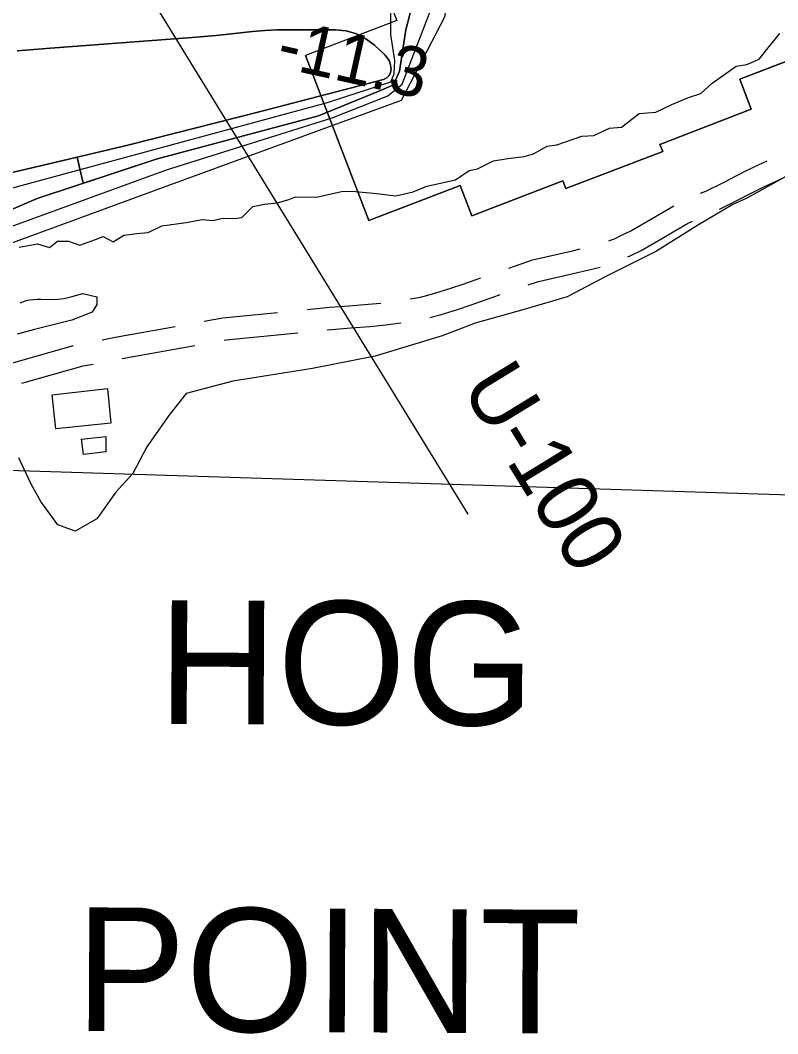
# Model space of a CAD drawing. Extents: x 3161615 to 3199515, y 867541 to 892976.
# Drawn here: x 3188527 to 3189551, y 876888 to 878257 of the extents above; entities that cross this region are included whole.
import ezdxf

# ---------------------------------------------------------------- set-up
doc = ezdxf.new("R2010")
doc.units = 0
for name, color, linetype in [('V-BLDG-OTLN', 7, 'Continuous'), ('V-RIVR-EDGE', 7, 'Continuous'), ('V-RIVR-RANG', 7, 'Continuous'), ('V-RIVR-RANG-IDEN', 7, 'Continuous'), ('V-ROAD-CNTR', 7, 'Continuous'), ('V-RRAP-RVMT', 7, 'Continuous'), ('V-SITE-VEGE', 7, 'Continuous'), ('V-TOPO-DPTH', 7, 'Continuous'), ('V-TOPO-GNAM-IDEN', 7, 'Continuous'), ('V-TOPO-MINR', 7, 'Continuous'), ('V-TOPO-WATR', 7, 'Continuous')]:
    doc.layers.add(name, color=color, linetype=linetype)

msp = doc.modelspace()

# ---------------------------------------------------------------- linework, layer by layer
at = {"layer": 'V-BLDG-OTLN'}
for points in [[(3188645.4, 877759.4), (3188649.8, 877713), (3188575.5, 877705.3), (3188570.5, 877751)], [(3188610, 877691), (3188643.2, 877695), (3188643, 877674.3), (3188612.7, 877670.3)]]:
    msp.add_lwpolyline(points, close=True, dxfattribs=at)
at = {"layer": 'V-RIVR-EDGE'}
for points in [[(3189302.3, 878101.3), (3189323.3, 878111.2), (3189339.5, 878112.6), (3189363.4, 878131.2), (3189385.8, 878132.6), (3189407.8, 878143), (3189430.2, 878152.5), (3189446.9, 878158.2), (3189462.2, 878171.9), (3189494.7, 878194.8), (3189509, 878197.1), (3189525.7, 878204.2), (3189537.7, 878219.9), (3189553.5, 878239)], [(3188526.1, 877950.6), (3188550.9, 877954.8), (3188567.1, 877950), (3188577.6, 877958.6), (3188592.8, 877958.5), (3188608.1, 877953.3), (3188629.1, 877960.8), (3188639.6, 877965.1), (3188652.9, 877957.9), (3188667.3, 877966.9), (3188684.9, 877968.8), (3188700.2, 877970.2), (3188718.8, 877979.2), (3188751.7, 877983.9), (3188773.2, 877987.7), (3188787.5, 877986.7), (3188801.3, 877989.5), (3188817.1, 877989), (3188826.6, 877990.4), (3188841.4, 878005.6), (3188857.6, 878008.4), (3188874.8, 878010.3), (3188890.1, 878015), (3188899.2, 878018.4), (3188927.8, 878017.8), (3188961.6, 878025.8), (3188975.9, 878026.3), (3189008.8, 878022.9), (3189034.6, 878019.9), (3189058, 878025.1), (3189076.6, 878032.7), (3189115.2, 878041.2), (3189133.9, 878054), (3189145.3, 878056.4), (3189166.8, 878067.3), (3189185.9, 878070.1), (3189208.3, 878072.9), (3189220.7, 878076.7), (3189239.3, 878087.1), (3189252.2, 878088.5), (3189286.1, 878100.4), (3189302.3, 878101.3)]]:
    msp.add_lwpolyline(points, dxfattribs=at)
at = {"layer": 'V-RIVR-RANG'}
msp.add_line((3189132.6, 877589.7), (3188504.9, 878612.4), dxfattribs=at)
at = {"layer": 'V-ROAD-CNTR'}
for p, q in [((3188502.9, 877790.3), (3188599.2, 877817.5)), ((3188665.2, 877800), (3188763.5, 877817.8))]:
    msp.add_line(p, q, dxfattribs=at)
for points in [[(3189446.4, 878023.3), (3189453.3, 878026.3), (3189478.2, 878038.4), (3189505, 878052.1), (3189518.9, 878059), (3189536.3, 878067.1)], [(3189472, 878002), (3189491.6, 878011.5), (3189518.5, 878025.3), (3189531.9, 878032), (3189549.3, 878040.1), (3189561.8, 878046)], [(3189322.4, 877959.1), (3189331, 877962.3), (3189337.9, 877965.9), (3189352.3, 877972.5), (3189380.1, 877988.7), (3189394.3, 877996.9), (3189410.3, 878006.2)], [(3189348.1, 877937.4), (3189351.1, 877939), (3189366.1, 877945.9), (3189395.1, 877962.7), (3189409.3, 877971), (3189428.8, 877982.3), (3189435.6, 877985.5)], [(3189187.6, 877922.3), (3189219.3, 877933.2), (3189273.4, 877945.6), (3189284, 877948.1)], [(3189213.7, 877899.6), (3189227.6, 877904.3), (3189280.3, 877916.4), (3189310.7, 877923.7)], [(3189054.1, 877880.7), (3189067.9, 877883), (3189086.2, 877888.1), (3189109.1, 877894.9), (3189125.6, 877900.4), (3189149.8, 877909.2)], [(3189080.9, 877855.5), (3189094.5, 877859.3), (3189118.1, 877866.2), (3189135.4, 877872.1), (3189168.3, 877884), (3189175.9, 877886.6)], [(3188914.9, 877866.4), (3188945.7, 877869.4), (3188971.7, 877871.4), (3188997.3, 877873.4), (3189014.5, 877874.9)], [(3188775.9, 877850.6), (3188801.2, 877855.1), (3188875.1, 877862.4)], [(3188638.3, 877825.5), (3188658.3, 877829.2), (3188736.6, 877843.4)], [(3188942, 877838.9), (3188948.3, 877839.5), (3188974.1, 877841.5), (3188999.8, 877843.5), (3189021.4, 877845.4), (3189041.6, 877848.4)], [(3188802.8, 877824.9), (3188805.4, 877825.4), (3188902.3, 877835)], [(3188529.4, 877766.6), (3188612.6, 877790.1), (3188625.9, 877792.6)]]:
    msp.add_lwpolyline(points, dxfattribs=at)
at = {"layer": 'V-RRAP-RVMT'}
for p, q in [((3189025.1, 878284.8), (3189036, 878256.7)), ((3189036, 878256.7), (3188912.7, 878209.4)), ((3189499.3, 878177.2), (3189622.5, 878224.7)), ((3188912.7, 878209.4), (3188998.4, 877986.3)), ((3189514.8, 878136.7), (3189499.3, 878177.2)), ((3189391.5, 878089.2), (3189514.8, 878136.7)), ((3189395.3, 878079.7), (3189391.5, 878089.2)), ((3189264.6, 878029.5), (3189395.3, 878079.7)), ((3188998.4, 877986.3), (3189121.7, 878033.6)), ((3189121.7, 878033.6), (3189137.3, 877992.6)), ((3189137.3, 877992.6), (3189260.5, 878039.9)), ((3189260.5, 878039.9), (3189264.6, 878029.5))]:
    msp.add_line(p, q, dxfattribs=at)
for points in [[(3189622.5, 878224.7), (3189499.3, 878177.2), (3189514.8, 878136.7), (3189391.5, 878089.2), (3189395.3, 878079.7)], [(3189395.3, 878079.7), (3189264.6, 878029.5), (3189260.5, 878039.9), (3189137.3, 877992.6), (3189121.7, 878033.6), (3188998.4, 877986.3), (3188912.7, 878209.4)]]:
    msp.add_lwpolyline(points, dxfattribs=at)
at = {"layer": 'V-SITE-VEGE'}
for p, q in [((3189618.9, 878077.9), (3189509.1, 878016.7)), ((3189509.1, 878016.7), (3189490.1, 878008.2)), ((3189490.1, 878008.2), (3189443.7, 877980.8)), ((3189443.7, 877980.8), (3189386.7, 877944.9)), ((3189386.7, 877944.9), (3189319.2, 877911.1)), ((3189319.2, 877911.1), (3189266.4, 877883.6)), ((3189266.4, 877883.6), (3189209.4, 877866.7)), ((3189209.4, 877866.7), (3189141.9, 877847.7)), ((3189141.9, 877847.7), (3189097.5, 877830.8)), ((3189097.5, 877830.8), (3189006.8, 877803.4)), ((3189006.8, 877803.4), (3188922.4, 877786.5)), ((3188922.4, 877786.5), (3188814.7, 877769.6)), ((3188814.7, 877769.6), (3188751.4, 877752.7)), ((3188751.4, 877752.7), (3188728.2, 877723.2)), ((3188728.2, 877723.2), (3188698.6, 877680.9)), ((3188698.6, 877680.9), (3188679.6, 877645)), ((3188542.4, 877630.2), (3188525.6, 877666.1)), ((3188679.6, 877645), (3188656.4, 877619.7)), ((3188555.1, 877607), (3188542.4, 877630.2)), ((3188656.4, 877619.7), (3188631.1, 877583.8)), ((3188578.3, 877575.3), (3188555.1, 877607)), ((3188631.1, 877583.8), (3188601.5, 877566.9)), ((3188601.5, 877566.9), (3188578.3, 877575.3))]:
    msp.add_line(p, q, dxfattribs=at)
msp.add_lwpolyline([(3188527.4, 877875.3), (3188531, 877876.8), (3188534.7, 877878.2), (3188537.2, 877878.9), (3188540.6, 877879.5), (3188550.2, 877880.1), (3188555.4, 877880.2), (3188571.3, 877880), (3188578.3, 877880.2), (3188582.2, 877880.6), (3188586.7, 877881.3), (3188595.9, 877883.2), (3188612.1, 877887.9), (3188631.1, 877883.6), (3188631.1, 877873.1), (3188624.8, 877862.5), (3188597.3, 877852), (3188546.7, 877839.3), (3188523.4, 877833)], dxfattribs=at)
at = {"layer": 'V-TOPO-DPTH'}
msp.add_line((3197197, 877374.4), (3187419.1, 877683.2), dxfattribs=at)
for points in [[(3185917.4, 877760.3), (3186158.5, 877745.7), (3186674.8, 877703.9), (3187305.2, 877674.6), (3187308.2, 877675), (3187425.5, 877701.2), (3188410.2, 877917.6), (3188725.8, 878033.1), (3189042.6, 878149.1), (3189101, 878261.7), (3189125.5, 878391.2), (3189122.9, 878477.5), (3189166.1, 878520.6), (3189217.4, 878525.9), (3189433, 878512.1), (3189721.5, 878487.3)], [(3185917.4, 877760.3), (3186158.5, 877745.7), (3186674.8, 877703.9), (3187305.2, 877674.6), (3187308.2, 877675), (3187425.5, 877701.2), (3188410.2, 877917.6), (3188725.8, 878033.1), (3189042.6, 878149.1), (3189101, 878261.7), (3189125.5, 878391.2), (3189122.9, 878477.5), (3189166.1, 878520.6), (3189217.4, 878525.9), (3189433, 878512.1), (3189721.5, 878487.3)], [(3189066, 878312.2), (3189048.4, 878244.1), (3189039.6, 878188.2), (3189031.7, 878169.8), (3189014.2, 878162), (3188930.2, 878127.9), (3188710.9, 878069.4), (3188550.3, 878016.2), (3188386.8, 877946.1)], [(3188616.1, 878038), (3188710.9, 878069.4), (3188930.2, 878127.9), (3189014.2, 878162), (3189031.7, 878169.8), (3189039.6, 878188.2), (3189048.4, 878244.1), (3189066, 878312.2)], [(3188496.6, 878046.8), (3188585.6, 878067.6), (3188674.6, 878088.9), (3188763.3, 878111.1), (3188852, 878133.8), (3189018.1, 878177.1), (3189022.5, 878179.3), (3189025.8, 878182.3), (3189027.7, 878186.3), (3189028.6, 878191.1), (3189027.8, 878196.5), (3189026.2, 878201.5), (3189023.5, 878205.9), (3189020, 878210.1), (3189006, 878223.3), (3188994.3, 878232), (3188981.7, 878238.8), (3188967.9, 878242.5), (3188953.4, 878244.2), (3188890.5, 878244.2), (3188874, 878243.9), (3188857.7, 878243.1)], [(3188523.2, 878215.5), (3188568.2, 878219.3), (3188759.6, 878233.5), (3188776, 878234.8), (3188792.3, 878236.4), (3188808.7, 878238.1), (3188825, 878240.1), (3188841.3, 878241.8), (3188857.7, 878243.1)], [(3188857.7, 878243.1), (3188841.3, 878241.8), (3188825, 878240.1), (3188808.7, 878238.1), (3188792.3, 878236.4), (3188776, 878234.8), (3188759.6, 878233.5), (3188568.2, 878219.3), (3188523.2, 878215.5)], [(3188857.7, 878243.1), (3188874, 878243.9), (3188890.5, 878244.2), (3188953.4, 878244.2), (3188967.9, 878242.5), (3188981.7, 878238.8), (3188994.3, 878232), (3189006, 878223.3), (3189020, 878210.1), (3189023.5, 878205.9), (3189026.2, 878201.5), (3189027.8, 878196.5), (3189028.6, 878191.1), (3189027.7, 878186.3), (3189025.8, 878182.3), (3189022.5, 878179.3), (3189018.1, 878177.1), (3188852, 878133.8), (3188763.3, 878111.1), (3188674.6, 878088.9), (3188608.3, 878073), (3188604.5, 878072.1), (3188612.4, 878036.8), (3188616.1, 878038)], [(3188612.4, 878036.8), (3188604.5, 878072.1), (3188585.6, 878067.6), (3188496.6, 878046.8)], [(3188386.8, 877946.1), (3188550.3, 878016.2), (3188612.4, 878036.8)]]:
    msp.add_lwpolyline(points, dxfattribs=at)
at = {"layer": 'V-TOPO-MINR'}
for points in [[(3187433.1, 877725.8), (3187609.5, 877765.1), (3188171.3, 877887.2), (3188366.5, 877924.3), (3188725, 878054.8), (3188948.9, 878125.1), (3189024, 878154.7), (3189043.2, 878170.4), (3189080.1, 878266.4), (3189111.7, 878376.4), (3189110, 878440.2), (3189113.6, 878479.5), (3189125, 878500.4), (3189147.7, 878528.3), (3189181.8, 878544.9), (3189212.2, 878548.7), (3189785.7, 878522.4)], [(3188386.8, 877946.1), (3188550.3, 878016.2), (3188710.9, 878069.4), (3188930.2, 878127.9), (3189014.2, 878162), (3189031.7, 878169.8), (3189039.6, 878188.2), (3189048.4, 878244.1), (3189066, 878312.2)], [(3187786.5, 878097.8), (3188224.1, 877990.3), (3188242.5, 877986.7), (3188261.1, 877984.2), (3188279.7, 877983.5), (3188298.5, 877984), (3188348.4, 877987.6), (3188363.7, 877989), (3188942.7, 878145.8), (3189028.1, 878173.8), (3189032.5, 878184.4), (3189033.5, 878202.5), (3189028.1, 878237.6), (3189028.2, 878296.9)], [(3188496.6, 878046.8), (3188585.6, 878067.6), (3188674.6, 878088.9), (3188763.3, 878111.1), (3188852, 878133.8), (3189018.1, 878177.1), (3189022.5, 878179.3), (3189025.8, 878182.3), (3189027.7, 878186.3), (3189028.6, 878191.1), (3189027.8, 878196.5), (3189026.2, 878201.5), (3189023.5, 878205.9), (3189020, 878210.1), (3189006, 878223.3), (3188994.3, 878232), (3188981.7, 878238.8), (3188967.9, 878242.5), (3188953.4, 878244.2), (3188890.5, 878244.2), (3188874, 878243.9), (3188857.7, 878243.1)], [(3188857.7, 878243.1), (3188841.3, 878241.8), (3188825, 878240.1), (3188808.7, 878238.1), (3188792.3, 878236.4), (3188776, 878234.8), (3188759.6, 878233.5), (3188568.2, 878219.3), (3188523.2, 878215.5)]]:
    msp.add_lwpolyline(points, dxfattribs=at)
at = {"layer": 'V-TOPO-WATR'}
msp.add_lwpolyline([(3185917.4, 877760.3), (3186158.5, 877745.7), (3186674.8, 877703.9), (3187305.2, 877674.6), (3187308.2, 877675), (3187425.5, 877701.2), (3188410.2, 877917.6), (3188725.8, 878033.1), (3189042.6, 878149.1), (3189101, 878261.7), (3189125.5, 878391.2), (3189122.9, 878477.5), (3189166.1, 878520.6), (3189217.4, 878525.9), (3189433, 878512.1), (3189721.5, 878487.3)], dxfattribs=at)

# ---------------------------------------------------------------- texts
at = {"layer": 'V-RIVR-RANG'}
msp.add_text('-11.3', height=67, rotation=347.4814, dxfattribs=at).set_placement((3188871, 878194.7))
at = {"layer": 'V-RIVR-RANG-IDEN'}
msp.add_text('U-100', height=83, rotation=301.4658, dxfattribs=at).set_placement((3189121.8, 877761.7))
at = {"layer": 'V-TOPO-GNAM-IDEN'}
for s, p in [('HOG', (3188713.1, 877306.8)), ('POINT', (3188601.7, 876891.9))]:
    msp.add_text(s, height=167, rotation=359.7173, dxfattribs=at).set_placement(p)

doc.saveas('drawing.dxf')
